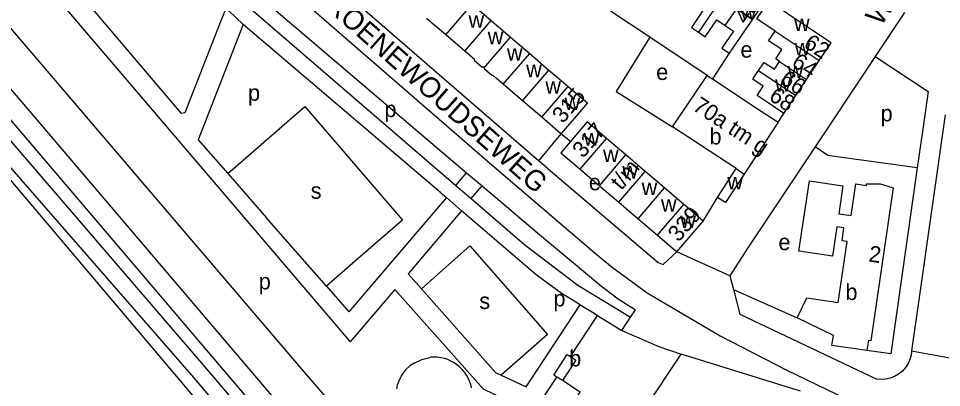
# Model space of a CAD drawing. Extents: x 159294 to 161936, y 384538 to 386517.
# Drawn here: x 159743 to 159970.8, y 384673.6 to 384764.8 of the extents above; entities that cross this region are included whole.
import ezdxf

# ---------------------------------------------------------------- set-up
doc = ezdxf.new("R2010")
doc.units = 0
for name, color, linetype in [('BLT_Basislijn', 7, 'Continuous'), ('BLT_Bebouwing', 7, 'Continuous'), ('BLT_Centroide', 7, 'Continuous'), ('BLT_Huisnummer', 7, 'Continuous'), ('BLT_Huisnummer_ tussenligend', 7, 'Continuous'), ('BLT_Huisnummer_reeks', 7, 'Continuous'), ('BLT_Onderverdeling_panden', 7, 'Continuous'), ('BLT_Spoorlijn', 7, 'Continuous'), ('BLT_Straatnaam', 7, 'Continuous'), ('BLT_Vlakafsluiter', 7, 'Continuous')]:
    doc.layers.add(name, color=color, linetype=linetype)

msp = doc.modelspace()

# ---------------------------------------------------------------- linework, layer by layer
at = {"layer": 'BLT_Basislijn'}
for p, q in [((159898.83, 384760.17), (159837.27, 384801.22)), ((159685.65, 384790.25), (159860.39, 384583.91)), ((159871.39, 384729.67), (159803.55, 384788.4)), ((159961.67, 384766.29), (159954.45, 384755.42)), ((159739.09, 384764.74), (159814, 384676.89)), ((159954.45, 384755.42), (159952.23, 384752.08)), ((159952.23, 384752.08), (159939.59, 384733.08)), ((159794.68, 384726.5), (159813.67, 384743.03)), ((159813.67, 384743.03), (159837.83, 384715.01)), ((159876.9, 384736.35), (159871.39, 384729.67)), ((159879.23, 384734.4), (159876.9, 384736.35)), ((159966.27, 384738.07), (159964.82, 384727.88)), ((159873.14, 384728.15), (159871.39, 384729.67)), ((159964.82, 384727.88), (159958.28, 384681.97)), ((159794.68, 384726.5), (159804.18, 384715.68)), ((159850.93, 384723.56), (159853.62, 384726.72)), ((159853.62, 384726.72), (159857.42, 384723.48)), ((159850.93, 384723.56), (159854.72, 384720.3)), ((159854.72, 384720.3), (159857.42, 384723.48)), ((159848.63, 384720.55), (159824.6, 384692.32)), ((159847.29, 384721.72), (159848.63, 384720.55)), ((159848.63, 384720.55), (159852.4, 384717.27)), ((159911.97, 384714.78), (159915.51, 384720.62)), ((159852.4, 384717.27), (159839.2, 384701.75)), ((159819.08, 384698.7), (159804.18, 384715.68)), ((159918.57, 384701.26), (159919.45, 384697.88)), ((159819.08, 384698.7), (159824.6, 384692.32)), ((159835.92, 384697.9), (159824.92, 384684.97)), ((159919.45, 384697.88), (159921.04, 384691.79)), ((159919.45, 384697.88), (159935.15, 384690.9)), ((159881.66, 384694.04), (159885.11, 384692)), ((159879.25, 384681.3), (159885.95, 384691.47)), ((159885.11, 384692), (159885.95, 384691.47)), ((159885.95, 384691.47), (159891.89, 384687.74)), ((159891.89, 384687.74), (159894.02, 384691.03)), ((159894.02, 384691.03), (159895.27, 384692.85)), ((159893.58, 384662.34), (159906.6, 384681.89)), ((159936.04, 384672.71), (159906.6, 384681.89)), ((159958.28, 384681.97), (159952.4, 384682.81)), ((159814, 384676.89), (159845.96, 384640.05))]:
    msp.add_line(p, q, dxfattribs=at)
for points in [[(159720.13, 384849.36), (159796.73, 384783.48), (159859.84, 384728.68), (159885.46, 384706.77)], [(159793, 384764.23), (159784.08, 384741.5), (159783.29, 384741.3), (159718.35, 384817.82), (159716.29, 384820.92), (159715.2, 384824.77), (159715.49, 384828.88), (159717.44, 384833.17), (159718.74, 384832.97), (159793.17, 384768.46), (159794.11, 384767.06), (159793, 384764.23)], [(159711.18, 384821.95), (159711.51, 384820.06), (159714.22, 384814.95), (159734.77, 384790.66), (159824.92, 384684.97)], [(159710.84, 384783), (159858.27, 384609.62), (159858.62, 384609.93)], [(159707.03, 384779.76), (159887.14, 384567.96), (159888.54, 384569.15)], [(159801.59, 384771.06), (159800.35, 384767.21), (159850.93, 384723.56)], [(159801.59, 384771.06), (159853.62, 384726.72)], [(159847.29, 384721.72), (159798.49, 384763.28), (159787.38, 384734.82), (159794.68, 384726.5)], [(159898.83, 384760.17), (159890.49, 384746.75), (159904.45, 384738.01)], [(159912.99, 384750.76), (159898.83, 384760.17)], [(159918.44, 384756.24), (159914.29, 384749.91)], [(159954.45, 384755.42), (159967.49, 384746.79), (159966.27, 384738.07)], [(159930.52, 384739.18), (159931.91, 384741.37)], [(159971.72, 384741.01), (159965.15, 384694.75)], [(159939.59, 384733.08), (159922.86, 384707.92), (159918.57, 384701.26)], [(159964.82, 384727.88), (159943.28, 384730.88), (159942.78, 384730.99), (159939.59, 384733.08)], [(159873.14, 384728.15), (159900.91, 384704.52), (159902.11, 384704.04), (159905.46, 384707.18)], [(159857.42, 384723.48), (159871.11, 384711.82), (159886.92, 384698.67), (159891.01, 384695.57), (159895.27, 384692.85)], [(159854.72, 384720.3), (159867.96, 384708.88), (159881.07, 384698.91), (159894.02, 384691.03)], [(159881.66, 384694.04), (159876.95, 384696.95), (159870.8, 384701.46), (159852.4, 384717.27)], [(159837.2, 384714.46), (159830.57, 384708.69), (159826.2, 384704.91), (159819.08, 384698.7)], [(159837.83, 384715.01), (159837.2, 384714.46)], [(159842.49, 384698.02), (159854.42, 384708.64), (159873.54, 384686.72), (159862.15, 384676.72)], [(159885.46, 384706.77), (159889.51, 384703.37), (159898.17, 384697.07)], [(159839.2, 384701.75), (159842.49, 384698.02)], [(159835.92, 384697.9), (159857.67, 384673.32), (159865.53, 384669.57)], [(159842.49, 384698.02), (159860.74, 384677.39), (159862.15, 384676.72)], [(159898.17, 384697.07), (159916.2, 384686.4), (159932.43, 384678.04), (159952.4, 384668.4)], [(159878.36, 384689.04), (159881.66, 384694.04)], [(159965.15, 384694.75), (159963.43, 384682.69)], [(159921.04, 384691.79), (159954.88, 384675.73)], [(159868.31, 384673.78), (159878.36, 384689.04)], [(159891.89, 384687.74), (159901.02, 384683.74), (159906.6, 384681.89)], [(159963.43, 384682.69), (159963.31, 384681.66), (159963.02, 384680.61), (159962.57, 384679.58), (159961.94, 384678.59), (159961.15, 384677.7), (159960.22, 384676.95), (159959.19, 384676.35), (159958.1, 384675.94), (159956.99, 384675.71), (159955.91, 384675.64), (159954.88, 384675.73)], [(159840.87, 384679.74), (159839.65, 384678.99), (159838.56, 384677.99)], [(159840.87, 384679.74), (159842.57, 384680.58), (159844.57, 384681.1)], [(159854.83, 384673.53), (159854.63, 384674.37), (159854.35, 384675.19), (159853.99, 384675.98), (159853.57, 384676.74), (159853.08, 384677.45), (159852.52, 384678.11), (159851.9, 384678.73), (159851.23, 384679.28), (159850.52, 384679.76), (159849.76, 384680.18), (159848.96, 384680.53), (159848.14, 384680.8), (159847.29, 384681), (159846.43, 384681.12), (159845.57, 384681.15), (159844.7, 384681.11), (159844.57, 384681.1)], [(159838.56, 384677.99), (159838.01, 384677.32), (159837.53, 384676.6), (159837.12, 384675.83), (159836.78, 384675.04), (159836.52, 384674.21), (159836.33, 384673.36)], [(159862.15, 384676.72), (159868.31, 384673.78)], [(159869.5, 384666.51), (159875.91, 384676.23)], [(159875.29, 384662.71), (159881.68, 384672.47), (159877.26, 384675.35)]]:
    msp.add_lwpolyline(points, dxfattribs=at)
at = {"layer": 'BLT_Bebouwing'}
for p, q in [((159854.98, 384768.35), (159859.71, 384764.28)), ((159848.47, 384760.77), (159843.73, 384764.84)), ((159859.71, 384764.28), (159864.46, 384760.21)), ((159853.21, 384756.7), (159848.47, 384760.77)), ((159864.46, 384760.21), (159869.2, 384756.14)), ((159869.2, 384756.14), (159873.94, 384752.07)), ((159867.42, 384744.48), (159862.68, 384748.55)), ((159934.89, 384745.82), (159937.49, 384749.7)), ((159931.91, 384741.37), (159934.89, 384745.82)), ((159872.16, 384740.41), (159867.42, 384744.48)), ((159876.9, 384736.35), (159872.16, 384740.41)), ((159892.91, 384731.1), (159888.15, 384735.18)), ((159897.68, 384727.02), (159892.91, 384731.1)), ((159881.64, 384727.58), (159886.41, 384723.5)), ((159902.44, 384722.94), (159897.68, 384727.02)), ((159886.41, 384723.5), (159891.17, 384719.42)), ((159907.21, 384718.86), (159902.44, 384722.94)), ((159891.17, 384719.42), (159895.94, 384715.34)), ((159895.94, 384715.34), (159900.7, 384711.26)), ((159905.46, 384707.18), (159911.97, 384714.78)), ((159900.7, 384711.26), (159905.46, 384707.18)), ((159877.26, 384675.35), (159875.91, 384676.23))]:
    msp.add_line(p, q, dxfattribs=at)
for points in [[(159922.01, 384769.81), (159925.88, 384767.17), (159923.07, 384763.04), (159918.44, 384756.24)], [(159929.73, 384761.68), (159925.25, 384764.68), (159928.18, 384769.05)], [(159940.62, 384754.39), (159943.55, 384758.77), (159937.49, 384762.82), (159928.18, 384769.05)], [(159909.87, 384768.16), (159911.92, 384766.76), (159909.1, 384762.61), (159910.84, 384761.43)], [(159910.84, 384761.43), (159912.52, 384760.29), (159915.34, 384764.44), (159917.4, 384763.04)], [(159917.4, 384763.04), (159919.45, 384761.64), (159916.62, 384757.48), (159918.44, 384756.24)], [(159930.86, 384754.19), (159929.88, 384754.85), (159931.41, 384757.13), (159928.15, 384759.31), (159929.73, 384761.68)], [(159857.95, 384752.64), (159857.65, 384752.9), (159857.48, 384752.7), (159855.48, 384754.41), (159855.65, 384754.61), (159853.21, 384756.7)], [(159862.68, 384748.55), (159860.99, 384750), (159860.08, 384750.78), (159859.94, 384750.62), (159857.93, 384752.35), (159858.08, 384752.53), (159857.95, 384752.64)], [(159925.67, 384751.99), (159927, 384753.97), (159929.56, 384752.26), (159930.86, 384754.19)], [(159937.49, 384749.7), (159937.68, 384750), (159940.62, 384754.39)], [(159873.94, 384752.07), (159876.35, 384750), (159878.68, 384748)], [(159904.45, 384738.01), (159912.48, 384750), (159912.99, 384750.76)], [(159912.99, 384750.76), (159914.14, 384750), (159914.29, 384749.91)], [(159931.91, 384741.37), (159927.76, 384744.15), (159925.3, 384745.8), (159926.83, 384748.09), (159924.23, 384749.83), (159924.34, 384750), (159925.67, 384751.99)], [(159878.68, 384748), (159883.41, 384743.93), (159880.15, 384740.14), (159876.9, 384736.35)], [(159914.29, 384749.91), (159926.34, 384741.94), (159930.52, 384739.18)], [(159888.15, 384735.18), (159883.39, 384739.26), (159880.13, 384735.46), (159879.23, 384734.4)], [(159930.52, 384739.18), (159922.12, 384726.39)], [(159920.15, 384727.71), (159904.45, 384738.01)], [(159879.23, 384734.4), (159876.88, 384731.66), (159881.64, 384727.58)], [(159915.51, 384720.62), (159920.15, 384727.71)], [(159922.12, 384726.39), (159917.49, 384719.32), (159915.51, 384720.62)], [(159935.15, 384690.9), (159937.6, 384695.81), (159945.34, 384694.64), (159947.56, 384709.74), (159946.26, 384709.92), (159946.73, 384713.1), (159945.01, 384713.37), (159943.94, 384706.07), (159935.59, 384707.31), (159938.22, 384724.74), (159946.48, 384723.5), (159945.47, 384716.57), (159948.5, 384716.1), (159949.67, 384723.93), (159952.26, 384723.54), (159952.32, 384723.97), (159955.7, 384723.95), (159958.91, 384723.01), (159953.38, 384685.14), (159952.77, 384685.23), (159952.4, 384682.81)], [(159911.97, 384714.78), (159908.17, 384718.03), (159907.21, 384718.86)], [(159952.4, 384682.81), (159943.76, 384684.03), (159944.14, 384686.51), (159935.15, 384690.9)], [(159875.91, 384676.23), (159875.14, 384676.73), (159878.44, 384681.8), (159879.25, 384681.3)], [(159879.25, 384681.3), (159880.56, 384680.42), (159877.26, 384675.35)]]:
    msp.add_lwpolyline(points, dxfattribs=at)
at = {"layer": 'BLT_Onderverdeling_panden'}
for p, q in [((159917.92, 384771.83), (159910.84, 384761.43)), ((159848.47, 384760.77), (159854.98, 384768.35)), ((159917.4, 384763.04), (159922.01, 384769.81)), ((159853.21, 384756.7), (159859.71, 384764.28)), ((159929.73, 384761.68), (159940.62, 384754.39)), ((159857.95, 384752.64), (159864.46, 384760.21)), ((159862.68, 384748.55), (159869.2, 384756.14)), ((159930.86, 384754.19), (159937.49, 384749.7)), ((159867.42, 384744.48), (159873.94, 384752.07)), ((159925.67, 384751.99), (159934.89, 384745.82)), ((159872.16, 384740.41), (159878.68, 384748)), ((159881.64, 384727.58), (159888.15, 384735.18)), ((159886.41, 384723.5), (159892.91, 384731.1)), ((159920.15, 384727.71), (159922.12, 384726.39)), ((159891.17, 384719.42), (159897.68, 384727.02)), ((159895.94, 384715.34), (159902.44, 384722.94)), ((159900.7, 384711.26), (159907.21, 384718.86))]:
    msp.add_line(p, q, dxfattribs=at)
at = {"layer": 'BLT_Spoorlijn'}
for points in [[(159713.32, 384759.77), (159786.21, 384676.15)], [(159718.85, 384760.32), (159790.26, 384677.26)], [(159790.26, 384677.26), (159865.9, 384588.3)], [(159786.21, 384676.15), (159863.88, 384584.43)]]:
    msp.add_lwpolyline(points, dxfattribs=at)
at = {"layer": 'BLT_Vlakafsluiter'}
for p, q in [((159793.17, 384768.46), (159798.49, 384763.28)), ((159918.57, 384701.26), (159905.46, 384707.18)), ((159963.43, 384682.69), (159978.02, 384680.06))]:
    msp.add_line(p, q, dxfattribs=at)

# ---------------------------------------------------------------- texts
at = {"layer": 'BLT_Centroide'}
for s, p in [('w', (159921.25, 384764.53)), ('w', (159854.09, 384762.52)), ('w', (159934.41, 384761.72)), ('w', (159858.83, 384758.45)), ('w', (159863.56, 384754.38)), ('e', (159921.19, 384755.13)), ('w', (159934.55, 384755.69)), ('w', (159868.31, 384750.31)), ('e', (159900.4, 384749.62)), ('w', (159932.84, 384750)), ('w', (159873.05, 384746.23)), ('w', (159929.74, 384746.69)), ('p', (159799.69, 384744.47)), ('p', (159833.34, 384740.44)), ('w', (159877.78, 384742.17)), ('p', (159955.77, 384739.39)), ('w', (159882.52, 384733.42)), ('b', (159913.55, 384733.69)), ('w', (159887.28, 384729.34)), ('w', (159892.05, 384725.27)), ('e', (159883.79, 384722.38)), ('w', (159917.95, 384722.57)), ('s', (159815.16, 384720.27)), ('w', (159896.81, 384721.17)), ('w', (159901.58, 384717.09)), ('w', (159906.34, 384713.02)), ('e', (159930.56, 384707.58)), ('p', (159802.33, 384697.88)), ('b', (159947.09, 384695.27)), ('s', (159856.76, 384693.04)), ('p', (159875.05, 384693.68)), ('b', (159878.93, 384678.85))]:
    msp.add_text(s, height=4, dxfattribs=at).set_placement(p)
at = {"layer": 'BLT_Huisnummer'}
for s, rotation, p in [('40', 55.7498, (159922.61, 384763.1)), ('62', 326.2056, (159936.53, 384757.92)), ('68', 326.2146, (159927.95, 384744.91)), ('2', 352.5374, (159952.67, 384704.78))]:
    msp.add_text(s, height=4, rotation=rotation, dxfattribs=at).set_placement(p)
at = {"layer": 'BLT_Huisnummer_ tussenligend'}
for s, p in [('64', (159933.54, 384753.24)), ('66', (159930.68, 384749.01))]:
    msp.add_text(s, height=4, rotation=326.2056, dxfattribs=at).set_placement(p)
at = {"layer": 'BLT_Huisnummer_reeks'}
for s, rotation, p in [('315', 49.3465, (159877.38, 384738.68)), ('70a tm g', 326.7382, (159909.12, 384742.37)), ('317', 49.4198, (159882.37, 384730.12)), ('t/m', 49.4211, (159891.78, 384722.19)), ('339', 49.4161, (159905.93, 384709.38))]:
    msp.add_text(s, height=4, rotation=rotation, dxfattribs=at).set_placement(p)
at = {"layer": 'BLT_Straatnaam'}
for s, rotation, p in [('WATTSTRAAT', 55.8631, (159955.85, 384762.71)), ('GROENEWOUDSEWEG', 318.5289, (159814.59, 384771.01))]:
    msp.add_text(s, height=5, rotation=rotation, dxfattribs=at).set_placement(p)

doc.saveas('drawing.dxf')
